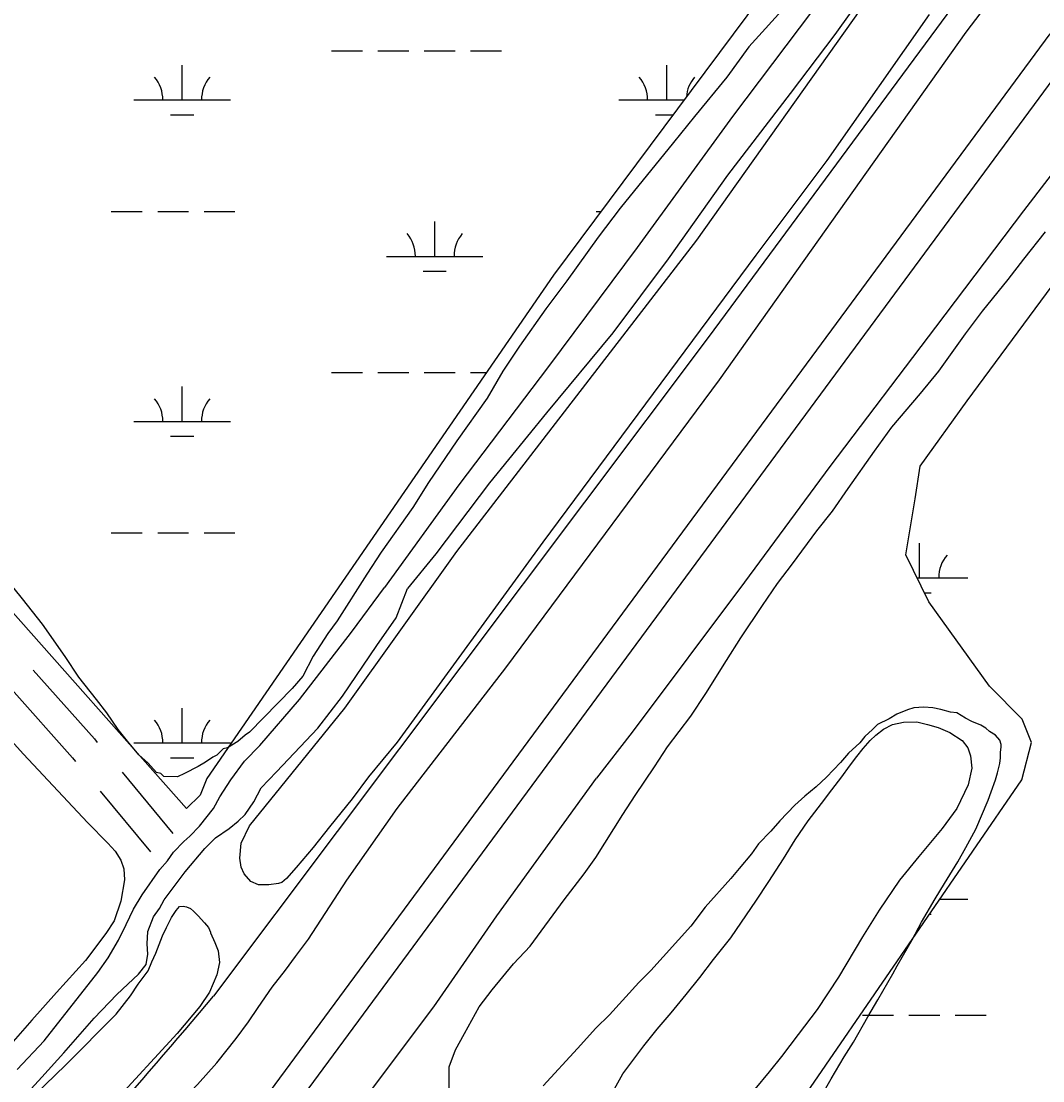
# Model space of a CAD drawing. Extents: x 3535183 to 3573198, y 534952 to 560562.
# Drawn here: x 3562431 to 3563489, y 556732 to 557829 of the extents above; entities that cross this region are included whole.
import ezdxf

# ---------------------------------------------------------------- set-up
doc = ezdxf.new("R2010")
doc.units = 0
for name, color, linetype in [('V-LEVE-TOET', 7, 'Continuous'), ('V-ROAD-CNTR', 7, 'Continuous'), ('V-SITE-VEGE', 7, 'Continuous'), ('V-SURV-LINE', 7, 'Continuous'), ('V-TOPO-SHOR', 7, 'Continuous'), ('V-WETL-SWMP', 7, 'Continuous')]:
    doc.layers.add(name, color=color, linetype=linetype)

msp = doc.modelspace()

# ---------------------------------------------------------------- linework, layer by layer
at = {"layer": 'V-LEVE-TOET'}
for points in [[(3563409.4, 557817.4), (3563510.5, 557950.5), (3563597, 558070.9), (3563705.6, 558204.5), (3563812.6, 558340.5), (3563903.2, 558470.1), (3563979.6, 558565.6), (3563989.5, 558574.2), (3564014.7, 558593.8), (3564043.4, 558618.6), (3564069.3, 558652.2), (3564074, 558667.3)], [(3564174.6, 558560.3), (3564147.3, 558544.6), (3564115.6, 558517.9), (3564076.3, 558471.2), (3564010.4, 558378.9), (3563958, 558305.7), (3563894.1, 558216.6), (3563828.1, 558113.6), (3563762.9, 558025.9), (3563681.6, 557917.9), (3563617.1, 557830.1), (3563544.3, 557730.8), (3563468.7, 557632.7), (3563377.6, 557512.1), (3563268.2, 557367.9), (3563179.7, 557248.3), (3563063.4, 557093.1), (3563026.6, 557045.3)], [(3562352.9, 556448.7), (3562382.9, 556483.7), (3562400, 556502.6), (3562413, 556516.2), (3562456.5, 556567.9), (3562522, 556628.4), (3562568.4, 556680.3), (3562599.1, 556713.1), (3562613.5, 556728.4), (3562633.4, 556750.9), (3562653.4, 556776.1), (3562666.2, 556793.3), (3562676.3, 556808.2), (3562690.9, 556829.2), (3562704.6, 556846.8), (3562715.1, 556860.8), (3562728.6, 556878.9), (3562768.3, 556939.9), (3562820.4, 557013.9), (3562932.6, 557159.5), (3563154.1, 557457.7), (3563409.4, 557817.4)], [(3561122.4, 554562), (3561189.1, 554659), (3561269.5, 554763.8), (3561358.6, 554887.6), (3561453, 555008.8), (3561533.5, 555118.1), (3561648.9, 555277.3), (3561773.6, 555443.7), (3561890.4, 555595.7), (3562009.2, 555758.2), (3562111.5, 555893.1), (3562271.1, 556105.3), (3562399.8, 556280.9), (3562508.6, 556416.5), (3562605.5, 556515.3), (3562672.1, 556583.4), (3562728.1, 556646.9), (3562792.7, 556721.5), (3562858.1, 556808.6), (3562923.4, 556903), (3563026.6, 557045.3)]]:
    msp.add_lwpolyline(points, dxfattribs=at)
at = {"layer": 'V-ROAD-CNTR'}
for p, q in [((3562535.4, 557051.7), (3562588, 556988.2)), ((3562512.8, 557031.9), (3562564.9, 556969.1))]:
    msp.add_line(p, q, dxfattribs=at)
for points in [[(3562630.3, 556819.7), (3563142.7, 557501.4), (3564046.1, 558724.3)], [(3562443.4, 557157.2), (3562506.9, 557086), (3562509.8, 557082.5)], [(3562420.8, 557137.4), (3562484.2, 557066.4), (3562487.3, 557062.7)]]:
    msp.add_lwpolyline(points, dxfattribs=at)
msp.add_arc((3550964.9, 566715.1), 15297, 318.32685, 319.69316, dxfattribs=at)
at = {"layer": 'V-SITE-VEGE'}
for p, q in [((3563130.5, 557602.4), (3563482.3, 558097.3)), ((3563225.5, 557847.5), (3563184.3, 557802.3)), ((3563370.9, 557835.7), (3563265, 557684.6)), ((3563184.3, 557802.3), (3563161.6, 557771.1)), ((3563161.6, 557771.1), (3563128, 557730.2)), ((3563128, 557730.2), (3563106.3, 557703.3)), ((3563106.3, 557703.3), (3563051, 557635.5)), ((3563265, 557684.6), (3563191.5, 557586.8)), ((3563051, 557635.5), (3563028.3, 557605.4)), ((3562881.9, 557279.9), (3563130.5, 557602.4)), ((3563028.3, 557605.4), (3562995.8, 557560.2)), ((3563191.5, 557586.8), (3562971.1, 557289.6)), ((3562995.8, 557560.2), (3562974.1, 557531.2)), ((3562974.1, 557531.2), (3562947, 557492.4)), ((3562947, 557492.4), (3562929.6, 557466.6)), ((3562929.6, 557466.6), (3562913.4, 557438.6)), ((3562913.4, 557438.6), (3562881.9, 557394.4)), ((3562881.9, 557394.4), (3562852.6, 557351.4)), ((3562852.6, 557351.4), (3562836.4, 557325.5)), ((3562836.4, 557325.5), (3562803.8, 557279.2)), ((3562971.1, 557289.6), (3562820.1, 557082.8)), ((3562432.5, 557230.9), (3562393.8, 557278.5)), ((3562765.9, 557117.9), (3562881.9, 557279.9)), ((3562803.8, 557279.2), (3562788.7, 557256.6)), ((3562788.7, 557256.6), (3562758.3, 557208.2)), ((3562452.9, 557204.9), (3562432.5, 557230.9)), ((3562758.3, 557208.2), (3562748.5, 557195.3)), ((3562476.6, 557171.4), (3562452.9, 557204.9)), ((3562748.5, 557195.3), (3562733.3, 557171.6)), ((3562490.5, 557149.8), (3562476.6, 557171.4)), ((3562733.3, 557171.6), (3562722.5, 557151.1)), ((3562722.5, 557151.1), (3562711.7, 557138.2)), ((3562508.8, 557127), (3562490.5, 557149.8)), ((3562711.7, 557138.2), (3562667.3, 557093.1)), ((3562519.5, 557113), (3562508.8, 557127)), ((3562531.3, 557095.7), (3562519.5, 557113)), ((3562667.5, 556996.1), (3562765.9, 557117.9)), ((3562541, 557083.8), (3562531.3, 557095.7)), ((3562662.9, 557089.8), (3562655.4, 557083.4)), ((3562667.3, 557093.1), (3562662.9, 557089.8)), ((3562552.8, 557069.7), (3562541, 557083.8)), ((3562640.2, 557075.9), (3562633.7, 557069.4)), ((3562644.6, 557076.9), (3562640.2, 557075.9)), ((3562655.4, 557083.4), (3562644.6, 557076.9)), ((3562820.1, 557082.8), (3562790.5, 557046.7)), ((3562562.5, 557061), (3562552.8, 557069.7)), ((3562629.4, 557067.3), (3562621.8, 557061.9)), ((3562633.7, 557069.4), (3562629.4, 557067.3)), ((3562571.1, 557051.3), (3562562.5, 557061)), ((3562614.3, 557057.6), (3562600.2, 557050.1)), ((3562621.8, 557061.9), (3562614.3, 557057.6)), ((3562575.4, 557050.2), (3562571.1, 557051.3)), ((3562578.6, 557047), (3562575.4, 557050.2)), ((3562592.7, 557046.9), (3562578.6, 557047)), ((3562600.2, 557050.1), (3562592.7, 557046.9)), ((3562790.5, 557046.7), (3562773.6, 557023.9)), ((3562773.6, 557023.9), (3562750.1, 556995.1)), ((3562658.7, 556978), (3562667.5, 556996.1)), ((3562750.1, 556995.1), (3562733.2, 556973.7)), ((3562657.4, 556962.6), (3562658.7, 556978)), ((3562733.2, 556973.7), (3562715.7, 556953)), ((3562658.7, 556953.2), (3562657.4, 556962.6)), ((3562662, 556946.5), (3562658.7, 556953.2)), ((3562668.7, 556938.4), (3562662, 556946.5)), ((3562715.7, 556953), (3562705.6, 556941.6)), ((3562676.7, 556935), (3562668.7, 556938.4)), ((3562687.5, 556935), (3562676.7, 556935)), ((3562697.5, 556936.3), (3562687.5, 556935)), ((3562700.9, 556937.6), (3562697.5, 556936.3)), ((3562705.6, 556941.6), (3562700.9, 556937.6))]:
    msp.add_line(p, q, dxfattribs=at)
for points in [[(3562874, 556724.8), (3562874.1, 556746.8), (3562880.8, 556764.3), (3562889.8, 556781.1), (3562905.3, 556808.8), (3562918.7, 556826.3), (3562940.8, 556853.2), (3562957.8, 556871.4), (3562993.3, 556919.5), (3563014, 556946.5), (3563025.9, 556963.2), (3563054, 557007.7), (3563066.6, 557027.4), (3563086.6, 557057.3), (3563100, 557077.7), (3563124.4, 557109.7), (3563139.9, 557133.1), (3563161.4, 557167.3), (3563176.2, 557190.7), (3563198.5, 557224.2), (3563214, 557246.8), (3563229.6, 557267.2), (3563254.7, 557301.4), (3563271, 557321.8), (3563287.3, 557345.2), (3563314.6, 557383.8), (3563332.4, 557408.6), (3563362, 557443.5), (3563381.2, 557466.8), (3563408.6, 557505.4), (3563426.3, 557528.7), (3563452.9, 557561.5), (3563469.2, 557582.6), (3563491.4, 557611)], [(3562348.9, 557163.9), (3562433.3, 557070.3), (3562499.8, 556999.5), (3562520.6, 556978.3), (3562528.2, 556969.8), (3562534.2, 556960.6), (3562537.1, 556951.6), (3562537.9, 556940.2), (3562534.3, 556918.2), (3562527.2, 556897.9), (3562518.7, 556884.6), (3562497.4, 556856.8), (3562467.7, 556823.7), (3562442.1, 556795.1), (3562398.3, 556745.3)], [(3563261.4, 556719.8), (3563269.6, 556734.4), (3563282.9, 556757), (3563292.6, 556772.3), (3563307.4, 556798.5), (3563317.8, 556816.1), (3563333.4, 556843), (3563337.8, 556851.1), (3563353.4, 556878.1), (3563363.1, 556896.3), (3563377.2, 556920.4), (3563386.8, 556936.4), (3563400.9, 556959), (3563409.1, 556973.6), (3563419.5, 556992.6), (3563432.1, 557022.5), (3563435.1, 557031.3), (3563439.6, 557043.7), (3563441.9, 557051), (3563444.1, 557060.5), (3563444.9, 557066.4), (3563444.9, 557072.2), (3563445.7, 557077.4), (3563445.7, 557080.3), (3563444.3, 557084.7), (3563439.9, 557089.9), (3563433.4, 557093.6), (3563429.7, 557097.3), (3563424.6, 557100.2), (3563415.1, 557104), (3563408.6, 557107.7), (3563399.8, 557112.9), (3563393.2, 557113.6), (3563383, 557116.6), (3563375, 557118.2), (3563365.4, 557119), (3563355.2, 557118.3), (3563348.6, 557116.2), (3563337.6, 557111.8), (3563329.5, 557106.8), (3563317.7, 557101), (3563312.5, 557095.9), (3563304.4, 557088.6), (3563299.2, 557082.1), (3563287.4, 557071.2), (3563279.3, 557061.7), (3563264.6, 557046.5), (3563254.2, 557036.3), (3563242.4, 557026.8), (3563232.1, 557017.4), (3563216.6, 557001.4), (3563207, 556990.5), (3563194.5, 556977.4), (3563187.1, 556967.2), (3563174.5, 556951.9), (3563165.6, 556941.7), (3563139, 556911.9), (3563124.2, 556892.2)], [(3562445.2, 556717.7), (3562476.8, 556748.5), (3562529.3, 556801.3), (3562544.1, 556820.1), (3562552.2, 556832.1), (3562562.4, 556846.2), (3562566.4, 556855.5), (3562570.5, 556864.2), (3562577.2, 556882.3), (3562581.3, 556891), (3562586.7, 556901.1), (3562591.4, 556908.5), (3562594.8, 556912.5), (3562598.8, 556913.1), (3562602.2, 556912.4), (3562606.2, 556910.4), (3562609.5, 556907.7), (3562614.2, 556903), (3562620.9, 556895.6), (3562624.9, 556890.9), (3562626.9, 556886.2), (3562626.9, 556885.5), (3562631.6, 556875.4), (3562634.9, 556866.7), (3562636.2, 556854.6), (3562633.5, 556841.9), (3562626, 556823.8), (3562615.9, 556809.1), (3562592.3, 556781), (3562525.7, 556708.7)], [(3563124.2, 556892.2), (3563082.9, 556846.3), (3563070.3, 556834), (3563040.1, 556800.5), (3563026, 556786.7), (3563006.8, 556765.6), (3562971.4, 556727)]]:
    msp.add_lwpolyline(points, dxfattribs=at)
at = {"layer": 'V-SURV-LINE'}
for points in [[(3562678.5, 556707.2), (3563496.2, 557815.8)], [(3563520.4, 557798), (3562702.6, 556689.4)]]:
    msp.add_lwpolyline(points, dxfattribs=at)
at = {"layer": 'V-TOPO-SHOR'}
for points in [[(3563800.8, 558721), (3563823.3, 558700.3), (3563836.3, 558683.1), (3563841.1, 558666.8), (3563838.7, 558648.8), (3563819.2, 558625), (3563736.7, 558509.3), (3563674.2, 558420.5), (3563605.3, 558317.7), (3563529.3, 558225.4), (3563454.1, 558120), (3563365.7, 557997), (3563250.4, 557840.1), (3563167.5, 557730.2), (3563068.7, 557594.8), (3562977.1, 557471.4), (3562884.2, 557349), (3562807.2, 557242.7)], [(3563851.5, 558721.4), (3563868.5, 558705.4), (3563881.8, 558685.9), (3563884.9, 558675.9), (3563885.3, 558664.7), (3563881.6, 558653.4), (3563857.9, 558619.3), (3563801, 558545.3), (3563743.6, 558470.4), (3563668.8, 558362.8), (3563606.3, 558270.8), (3563539, 558189.2), (3563469.8, 558097.7), (3563364.9, 557950.6), (3563326.6, 557889.6), (3563273.3, 557815.1), (3563227.3, 557754.1), (3563162.1, 557669.4), (3563101, 557582.8), (3563043.7, 557506.5), (3562974.9, 557423.6), (3562915.8, 557351), (3562860.2, 557277.5), (3562831.1, 557241.6)], [(3562678, 557079.1), (3562719, 557127), (3562772.8, 557196.5), (3562807.2, 557242.7)], [(3562695.4, 557052.1), (3562738, 557097.2), (3562763.5, 557130.3), (3562799.2, 557182.6), (3562819.2, 557211.2), (3562831.1, 557241.6)], [(3563045.4, 556723.9), (3563054, 556739.5), (3563075.8, 556768.3), (3563089.6, 556785.5), (3563104.1, 556802.4), (3563119.6, 556821.6), (3563133.5, 556839), (3563147.8, 556857.6), (3563165.7, 556880.3), (3563176.7, 556896.5), (3563191.6, 556918.3), (3563205.1, 556938.6), (3563220.2, 556961.9), (3563232.2, 556981.7), (3563245.9, 557001.2), (3563259.7, 557019.1), (3563270.2, 557033.3), (3563280.6, 557046.8), (3563288.6, 557057.7), (3563296.1, 557068), (3563302.7, 557076.1), (3563310, 557084.5), (3563315.8, 557090.1), (3563323.7, 557096.2), (3563333, 557101), (3563344.5, 557103.5), (3563358.3, 557103.6), (3563369.3, 557101), (3563380.5, 557097.7), (3563392.4, 557092.8), (3563405.3, 557084.5), (3563411, 557076.7), (3563413.8, 557068.6), (3563415.3, 557055.9), (3563411.4, 557038.4), (3563399.6, 557014.1), (3563384.4, 556993.4), (3563360.5, 556964.3), (3563340.5, 556940), (3563319.3, 556908.8), (3563302.2, 556881.1), (3563277.2, 556839.5), (3563255.2, 556806), (3563235.6, 556780.3), (3563218.1, 556757.2), (3563205.4, 556741.5), (3563190.5, 556723.6)], [(3562426.9, 556743.8), (3562454.9, 556773.7), (3562510.2, 556844.3), (3562520.9, 556859.4), (3562531.6, 556877.6), (3562539.5, 556894), (3562547.4, 556909.8), (3562556.2, 556924.6), (3562574.5, 556951), (3562582.6, 556959.8), (3562588.8, 556969), (3562599.5, 556979.8), (3562605.5, 556985.5), (3562615.7, 556995.8), (3562630, 557014.2), (3562636.5, 557026.2), (3562648.1, 557043.7), (3562662.3, 557063), (3562678, 557079.1)], [(3562419.3, 556699.6), (3562452.2, 556735.9), (3562475.1, 556761), (3562506.6, 556797.1), (3562530, 556821.6), (3562541.5, 556832.2), (3562552.6, 556842.5), (3562560.3, 556852.7), (3562562.1, 556863.3), (3562561.3, 556873.9), (3562562.2, 556886.8), (3562568, 556901.8), (3562574.1, 556910.5), (3562578.9, 556919.5), (3562600.9, 556948.4), (3562621.1, 556972.6), (3562632, 556983.6), (3562646.3, 556993.2), (3562655.5, 557000.8), (3562662.9, 557007.9), (3562671.7, 557021.1), (3562679.4, 557035.3), (3562695.4, 557052.1)]]:
    msp.add_lwpolyline(points, dxfattribs=at)
at = {"layer": 'V-WETL-SWMP'}
for p, q in [((3563796.4, 558658.7), (3562982, 557565.9)), ((3562752.3, 557798.1), (3562784.3, 557798.1)), ((3562800.3, 557798.1), (3562832.3, 557798.1)), ((3562848.3, 557798.1), (3562880.3, 557798.1)), ((3562896.3, 557798.1), (3562928.3, 557798.1)), ((3562602.3, 557014.1), (3561915.7, 557787.6)), ((3562597.7, 557747.4), (3562597.7, 557783.4)), ((3563099.6, 557747.4), (3563099.6, 557783.4)), ((3562547.7, 557747.4), (3562647.7, 557747.4)), ((3563049.6, 557747.4), (3563117.2, 557747.4)), ((3562585.7, 557731.9), (3562609.7, 557731.9)), ((3563087.6, 557731.9), (3563105.7, 557731.9)), ((3562524.3, 557631.9), (3562556.3, 557631.9)), ((3562572.3, 557631.9), (3562604.3, 557631.9)), ((3562620.3, 557631.9), (3562652.3, 557631.9)), ((3563026.2, 557631.9), (3563031.2, 557631.9)), ((3562859.1, 557585.5), (3562859.1, 557621.5)), ((3562809.1, 557585.5), (3562909.1, 557585.5)), ((3562847.1, 557570.1), (3562871.1, 557570.1)), ((3562982, 557565.9), (3562623.2, 557045)), ((3562752.3, 557465.4), (3562784.3, 557465.4)), ((3562800.3, 557465.4), (3562832.3, 557465.4)), ((3562848.3, 557465.4), (3562880.3, 557465.4)), ((3562896.3, 557465.4), (3562912.8, 557465.4)), ((3562597.7, 557414.7), (3562597.7, 557450.7)), ((3562547.7, 557414.7), (3562647.7, 557414.7)), ((3562585.7, 557399.3), (3562609.7, 557399.3)), ((3562524.3, 557299.3), (3562556.3, 557299.3)), ((3562572.3, 557299.3), (3562604.3, 557299.3)), ((3562620.3, 557299.3), (3562652.3, 557299.3)), ((3563361, 557252.8), (3563361, 557288.8)), ((3563358.5, 557252.8), (3563411, 557252.8)), ((3563366.2, 557237.4), (3563373, 557237.4)), ((3562597.7, 557082), (3562597.7, 557118)), ((3562547.7, 557082), (3562647.7, 557082)), ((3562585.7, 557066.6), (3562609.7, 557066.6)), ((3562623.2, 557045), (3562616.2, 557027.8)), ((3562616.2, 557027.8), (3562602.3, 557014.1)), ((3563382.2, 556920.2), (3563411, 556920.2)), ((3563371.6, 556904.7), (3563373, 556904.7)), ((3563302.1, 556800.1), (3563334.1, 556800.1)), ((3563350.1, 556800.1), (3563382.1, 556800.1)), ((3563398.1, 556800.1), (3563430.1, 556800.1))]:
    msp.add_line(p, q, dxfattribs=at)
msp.add_lwpolyline([(3564280.2, 555544.6), (3563931.8, 555613.6), (3563888.3, 555638), (3563868.9, 555642.9), (3563106.9, 556502.6), (3563106.9, 556512.3), (3563111.8, 556526.8), (3563467, 557043.6), (3563476.9, 557082.3), (3563467.3, 557106.6), (3563433.5, 557140.6), (3563370.8, 557228), (3563346.8, 557276.5), (3563356.7, 557334.5), (3563361.6, 557368.4), (3563410.3, 557436), (3564135.2, 558416.5), (3564144.9, 558435.8), (3564159.5, 558455.1), (3564227.4, 558479.1)], dxfattribs=at)
for centre, start, end in [((3562542.4, 557747.9), 359.2282, 40.7718), ((3562652.9, 557747.9), 139.2282, 180.7718), ((3563044.3, 557747.9), 359.2282, 40.7718), ((3563154.8, 557747.9), 139.2282, 175.4274), ((3562803.9, 557586), 359.2282, 40.7718), ((3562914.3, 557586), 139.2282, 180.7718), ((3562542.4, 557415.2), 359.2282, 40.7718), ((3562652.9, 557415.2), 139.2282, 180.7718), ((3563416.2, 557253.3), 139.2282, 180.7718), ((3562542.4, 557082.5), 359.2282, 40.7718), ((3562652.9, 557082.5), 139.2282, 180.7718)]:
    msp.add_arc(centre, 35.2, start, end, dxfattribs=at)

doc.saveas('drawing.dxf')
